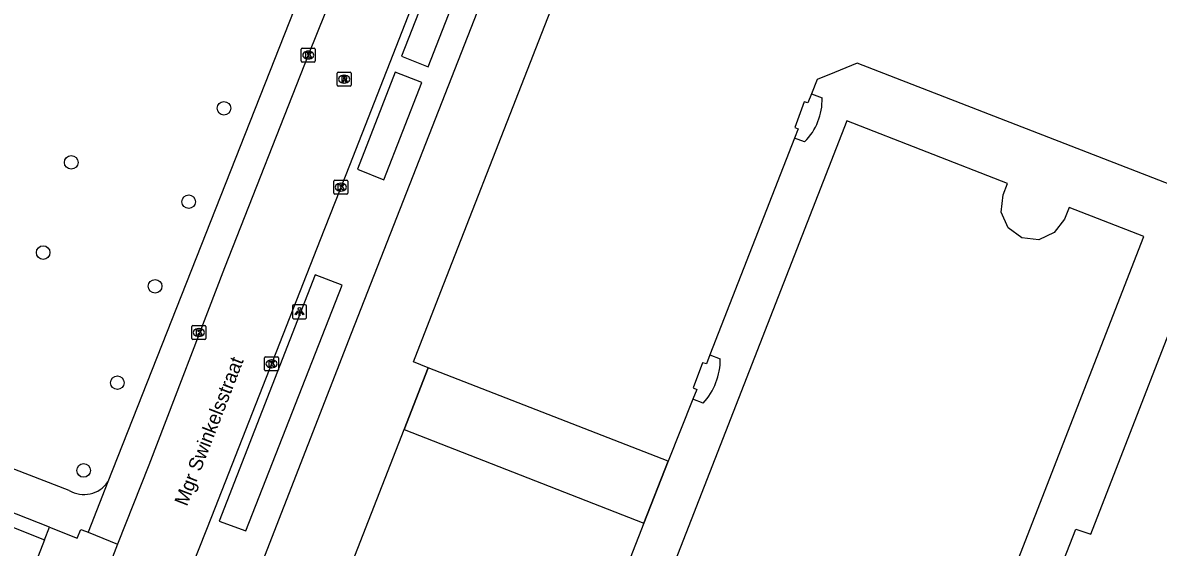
# Model space of a CAD drawing. Extents: x 160026 to 161302, y 384757 to 385701.
# Drawn here: x 160909.1 to 160990.6, y 385179.7 to 385217.4 of the extents above; entities that cross this region are included whole.
import ezdxf

# ---------------------------------------------------------------- set-up
doc = ezdxf.new("R2010")
doc.units = 0
for name, color, linetype in [('IMGEO_Boom', 7, 'Continuous'), ('IMGEO_Kolk', 7, 'Continuous'), ('IMGEO_Lichtpunt', 7, 'Continuous'), ('IMGEO_Openbare_ruimte_label', 7, 'Continuous'), ('IMGEO_Pand', 7, 'Continuous'), ('IMGEO_Pand_overbouw', 7, 'Continuous'), ('IMGEO_Rijbaan_lokaal_open', 7, 'Continuous'), ('IMGEO_Rioolput', 7, 'Continuous'), ('IMGEO_Voetpad_open', 7, 'Continuous')]:
    doc.layers.add(name, color=color, linetype=linetype)

msp = doc.modelspace()

# ---------------------------------------------------------------- linework, layer by layer
at = {"layer": 'IMGEO_Boom'}
for centre in [(160923.509, 385211.216), (160912.537, 385207.329), (160920.973, 385204.504), (160910.521, 385200.848), (160918.563, 385198.428), (160915.85, 385191.501), (160913.427, 385185.196)]:
    msp.add_circle(centre, 0.489, dxfattribs=at)
at = {"layer": 'IMGEO_Kolk'}
for p, q in [((160929.062, 385214.615), (160929.062, 385215.467)), ((160929.137, 385215.541), (160929.989, 385215.541)), ((160929.55, 385215.321), (160929.575, 385215.321)), ((160930.063, 385215.467), (160930.063, 385214.615)), ((160929.989, 385214.541), (160929.137, 385214.541)), ((160929.573, 385214.761), (160929.548, 385214.761)), ((160931.402, 385205.126), (160931.402, 385205.978)), ((160931.477, 385206.052), (160932.329, 385206.052)), ((160931.89, 385205.832), (160931.915, 385205.832)), ((160932.403, 385205.978), (160932.403, 385205.126)), ((160932.329, 385205.052), (160931.477, 385205.052)), ((160931.913, 385205.272), (160931.888, 385205.272)), ((160921.203, 385194.681), (160921.203, 385195.533)), ((160921.278, 385195.607), (160922.13, 385195.607)), ((160922.204, 385195.533), (160922.204, 385194.681)), ((160921.714, 385194.827), (160921.689, 385194.827)), ((160921.691, 385195.387), (160921.716, 385195.387)), ((160922.13, 385194.607), (160921.278, 385194.607)), ((160926.425, 385192.433), (160926.425, 385193.285)), ((160926.5, 385193.359), (160927.352, 385193.359)), ((160926.913, 385193.139), (160926.938, 385193.139)), ((160927.426, 385193.285), (160927.426, 385192.433)), ((160927.352, 385192.359), (160926.5, 385192.359)), ((160926.936, 385192.579), (160926.911, 385192.579))]:
    msp.add_line(p, q, dxfattribs=at)
for points in [[(160929.062, 385214.615), (160929.062, 385215.467)], [(160929.137, 385215.541), (160929.989, 385215.541)], [(160929.383, 385215.241), (160929.506, 385215.241), (160929.506, 385215.09), (160929.636, 385215.241), (160929.8, 385215.241), (160929.654, 385215.09), (160929.807, 385214.841), (160929.655, 385214.841), (160929.57, 385215.005), (160929.506, 385214.938), (160929.506, 385214.841), (160929.383, 385214.841), (160929.383, 385215.241)], [(160930.063, 385215.467), (160930.063, 385214.615)], [(160929.989, 385214.541), (160929.137, 385214.541)], [(160931.402, 385205.126), (160931.402, 385205.978)], [(160931.477, 385206.052), (160932.329, 385206.052)], [(160931.723, 385205.752), (160931.846, 385205.752), (160931.846, 385205.601), (160931.976, 385205.752), (160932.14, 385205.752), (160931.994, 385205.601), (160932.147, 385205.352), (160931.995, 385205.352), (160931.91, 385205.516), (160931.846, 385205.449), (160931.846, 385205.352), (160931.723, 385205.352), (160931.723, 385205.752)], [(160932.403, 385205.978), (160932.403, 385205.126)], [(160932.329, 385205.052), (160931.477, 385205.052)], [(160921.203, 385194.681), (160921.203, 385195.533)], [(160921.278, 385195.607), (160922.13, 385195.607)], [(160922.204, 385195.533), (160922.204, 385194.681)], [(160921.524, 385195.307), (160921.647, 385195.307), (160921.647, 385195.156), (160921.777, 385195.307), (160921.941, 385195.307), (160921.795, 385195.156), (160921.948, 385194.907), (160921.796, 385194.907), (160921.711, 385195.071), (160921.647, 385195.004), (160921.647, 385194.907), (160921.524, 385194.907), (160921.524, 385195.307)], [(160922.13, 385194.607), (160921.278, 385194.607)], [(160926.425, 385192.433), (160926.425, 385193.285)], [(160926.5, 385193.359), (160927.352, 385193.359)], [(160926.746, 385193.059), (160926.869, 385193.059), (160926.869, 385192.908), (160926.999, 385193.059), (160927.163, 385193.059), (160927.017, 385192.908), (160927.17, 385192.659), (160927.018, 385192.659), (160926.933, 385192.823), (160926.869, 385192.756), (160926.869, 385192.659), (160926.746, 385192.659), (160926.746, 385193.059)], [(160927.426, 385193.285), (160927.426, 385192.433)], [(160927.352, 385192.359), (160926.5, 385192.359)]]:
    msp.add_lwpolyline(points, dxfattribs=at)
for centre, start, end in [((160929.139, 385215.465), 91.55205, 178.44795), ((160929.139, 385215.465), 91.55205, 178.44795), ((160929.987, 385215.465), 1.55205, 88.44795), ((160929.987, 385215.465), 1.55205, 88.44795), ((160929.139, 385214.617), 181.55205, 268.44795), ((160929.139, 385214.617), 181.55205, 268.44795), ((160929.987, 385214.617), 271.55205, 358.44795), ((160929.987, 385214.617), 271.55205, 358.44795), ((160931.479, 385205.976), 91.55205, 178.44795), ((160931.479, 385205.976), 91.55205, 178.44795), ((160932.327, 385205.976), 1.55205, 88.44795), ((160932.327, 385205.976), 1.55205, 88.44795), ((160931.479, 385205.128), 181.55205, 268.44795), ((160931.479, 385205.128), 181.55205, 268.44795), ((160932.327, 385205.128), 271.55205, 358.44795), ((160932.327, 385205.128), 271.55205, 358.44795), ((160921.28, 385195.531), 91.55205, 178.44795), ((160921.28, 385195.531), 91.55205, 178.44795), ((160922.128, 385195.531), 1.55205, 88.44795), ((160922.128, 385195.531), 1.55205, 88.44795), ((160921.28, 385194.683), 181.55205, 268.44795), ((160921.28, 385194.683), 181.55205, 268.44795), ((160922.128, 385194.683), 271.55205, 358.44795), ((160922.128, 385194.683), 271.55205, 358.44795), ((160926.502, 385193.283), 91.55205, 178.44795), ((160926.502, 385193.283), 91.55205, 178.44795), ((160927.35, 385193.283), 1.55205, 88.44795), ((160927.35, 385193.283), 1.55205, 88.44795), ((160926.502, 385192.435), 181.55205, 268.44795), ((160926.502, 385192.435), 181.55205, 268.44795), ((160927.35, 385192.435), 271.55205, 358.44795), ((160927.35, 385192.435), 271.55205, 358.44795)]:
    msp.add_arc(centre, 0.0765, start, end, dxfattribs=at)
for centre, major_axis, ratio, start_param, end_param in [((160929.549, 385215.041), (-0.387, 0.002), 0.722429, 4.712389, 7.853982), ((160929.574, 385215.041), (-0.39, 0.002), 0.717154, 1.570796, 4.712389), ((160931.889, 385205.552), (-0.387, 0.002), 0.722429, 4.712389, 7.853982), ((160931.914, 385205.552), (-0.39, 0.002), 0.717154, 1.570796, 4.712389), ((160921.69, 385195.107), (-0.387, 0.002), 0.722429, 4.712389, 7.853982), ((160921.715, 385195.107), (-0.39, 0.002), 0.717154, 1.570796, 4.712389), ((160926.912, 385192.859), (-0.387, 0.002), 0.722429, 4.712389, 7.853982), ((160926.937, 385192.859), (-0.39, 0.002), 0.717154, 1.570796, 4.712389)]:
    msp.add_ellipse(centre, major_axis=major_axis, ratio=ratio, start_param=start_param, end_param=end_param, dxfattribs=at)
at = {"layer": 'IMGEO_Lichtpunt'}
for p, q in [((160928.437, 385197), (160928.437, 385196.193)), ((160928.437, 385197), (160928.437, 385196.193)), ((160929.339, 385197.095), (160928.531, 385197.095)), ((160929.339, 385197.095), (160928.531, 385197.095)), ((160929.433, 385196.193), (160929.433, 385197)), ((160929.433, 385196.193), (160929.433, 385197)), ((160928.531, 385196.099), (160929.339, 385196.099)), ((160928.531, 385196.099), (160929.339, 385196.099))]:
    msp.add_line(p, q, dxfattribs=at)
for points in [[(160928.811, 385196.664), (160928.85, 385196.636), (160928.662, 385196.374), (160928.624, 385196.401), (160928.811, 385196.664)], [(160928.913, 385196.616), (160928.96, 385196.616), (160928.96, 385196.294), (160928.913, 385196.294), (160928.913, 385196.616)], [(160929.023, 385196.636), (160929.061, 385196.663), (160929.248, 385196.401), (160929.209, 385196.373), (160929.023, 385196.636)]]:
    msp.add_lwpolyline(points, dxfattribs=at)
msp.add_circle((160928.936, 385196.798), 0.0994, dxfattribs=at)
for centre, start, end in [((160928.531, 385197), 90, 180), ((160928.531, 385197), 90, 180), ((160929.339, 385197), 0, 90), ((160929.339, 385197), 0, 90), ((160928.531, 385196.193), 180, 270), ((160928.531, 385196.193), 180, 270), ((160929.339, 385196.193), 270, 0), ((160929.339, 385196.193), 270, 360)]:
    msp.add_arc(centre, 0.0946, start, end, dxfattribs=at)
at = {"layer": 'IMGEO_Pand'}
for points in [[(160938.179, 385192.577), (160937.115, 385192.992), (160939.092, 385198.052), (160951.11, 385228.819), (160955.576, 385227.121), (160955.883, 385227.002), (160957.432, 385226.401), (160960.929, 385227.915), (160960.663, 385228.564), (160961.407, 385228.877), (160961.601, 385228.328), (160965.244, 385229.873), (160965.808, 385231.353), (160965.919, 385231.646), (160967.677, 385236.122), (160976.459, 385232.7), (160979.609, 385231.472), (160996.664, 385224.826)], [(160982.574, 385169.624), (160982.695, 385169.953), (160981.772, 385170.302), (160983.544, 385174.909), (160982.493, 385175.351), (160984.691, 385180.983), (160985.787, 385180.606), (160994.218, 385202.374), (160993.001, 385205.15), (160969.003, 385214.469), (160967.357, 385213.779), (160966.124, 385213.275), (160965.715, 385212.26)], [(160965.715, 385212.26), (160965.451, 385211.606), (160965.191, 385211.67), (160964.507, 385209.846), (160964.75, 385209.742), (160964.484, 385209.061)], [(160964.484, 385209.061), (160958.421, 385193.512)], [(160958.421, 385193.512), (160958.169, 385192.867), (160957.874, 385192.923), (160957.209, 385191.124), (160957.473, 385191.022), (160957.196, 385190.323)], [(160955.423, 385185.851), (160938.179, 385192.577)], [(160957.196, 385190.323), (160955.423, 385185.851)], [(160932.525, 385178.073), (160936.455, 385188.136)], [(160936.455, 385188.136), (160953.672, 385181.414)], [(160953.672, 385181.414), (160949.953, 385171.896)]]:
    msp.add_lwpolyline(points, dxfattribs=at)
at = {"layer": 'IMGEO_Pand_overbouw'}
msp.add_lwpolyline([(160936.455, 385188.136), (160953.672, 385181.414), (160955.423, 385185.851), (160938.179, 385192.577)], close=True, dxfattribs=at)
at = {"layer": 'IMGEO_Rijbaan_lokaal_open'}
for points in [[(160936.63, 385232.746), (160934.432, 385227.18), (160929.563, 385215.041), (160923.545, 385199.747), (160918.115, 385185.57), (160915.859, 385179.889)], [(160939.387, 385224.683), (160932.522, 385207.101), (160930.418, 385201.772), (160922.618, 385181.869), (160920.377, 385176.228), (160913.505, 385158.645)], [(160903.494, 385183.035), (160910.612, 385180.214)], [(160910.612, 385180.214), (160902.908, 385160.416)], [(160915.859, 385179.889), (160915.513, 385178.96), (160913.382, 385173.461)]]:
    msp.add_lwpolyline(points, dxfattribs=at)
at = {"layer": 'IMGEO_Rioolput'}
for p, q in [((160931.641, 385212.88), (160931.641, 385213.732)), ((160931.716, 385213.806), (160932.568, 385213.806)), ((160932.129, 385213.586), (160932.154, 385213.586)), ((160932.642, 385213.732), (160932.642, 385212.88)), ((160932.568, 385212.806), (160931.716, 385212.806)), ((160932.152, 385213.026), (160932.127, 385213.026))]:
    msp.add_line(p, q, dxfattribs=at)
for points in [[(160931.641, 385212.88), (160931.641, 385213.732)], [(160931.716, 385213.806), (160932.568, 385213.806)], [(160932.23, 385213.504), (160931.978, 385213.506), (160931.978, 385213.106)], [(160932.642, 385213.732), (160932.642, 385212.88)], [(160932.568, 385212.806), (160931.716, 385212.806)], [(160931.978, 385213.106), (160932.102, 385213.106), (160932.102, 385213.268), (160932.113, 385213.268)], [(160932.156, 385213.425), (160932.102, 385213.425), (160932.102, 385213.344)], [(160932.102, 385213.344), (160932.154, 385213.344)], [(160932.16, 385213.239), (160932.231, 385213.106), (160932.371, 385213.106), (160932.306, 385213.232)]]:
    msp.add_lwpolyline(points, dxfattribs=at)
for centre, radius, start, end in [((160931.718, 385213.73), 0.0765, 91.55205, 178.44795), ((160931.718, 385213.73), 0.0765, 91.55205, 178.44795), ((160932.229, 385213.394), 0.109, 350.36119, 89.41601), ((160932.566, 385213.73), 0.0765, 1.55205, 88.44795), ((160932.566, 385213.73), 0.0765, 1.55205, 88.44795), ((160931.718, 385212.882), 0.0765, 181.55205, 268.44795), ((160931.718, 385212.882), 0.0765, 181.55205, 268.44795), ((160932.112, 385213.215), 0.0533, 26.02933, 88.69889), ((160932.138, 385213.533), 0.19, 274.7715, 282.96867), ((160932.162, 385213.329), 0.0964, 77.00612, 93.18647), ((160932.176, 385213.386), 0.0378, 276.66336, 79.67722), ((160932.227, 385213.394), 0.112, 277.58423, 350.98172), ((160932.211, 385213.179), 0.108, 29.51342, 73.79051), ((160932.566, 385212.882), 0.0765, 271.55205, 358.44795), ((160932.566, 385212.882), 0.0765, 271.55205, 358.44795)]:
    msp.add_arc(centre, radius, start, end, dxfattribs=at)
for centre, major_axis, ratio, start_param, end_param in [((160932.128, 385213.306), (-0.387, 0.002), 0.722429, 4.712389, 7.853982), ((160932.153, 385213.306), (-0.39, 0.002), 0.717154, 1.570796, 4.712389)]:
    msp.add_ellipse(centre, major_axis=major_axis, ratio=ratio, start_param=start_param, end_param=end_param, dxfattribs=at)
at = {"layer": 'IMGEO_Voetpad_open'}
for points in [[(160909.248, 385134.858), (160911.423, 385140.451), (160911.837, 385141.514), (160921.003, 385165.065), (160924.728, 385174.634), (160932.677, 385195.056), (160934.545, 385199.831), (160949.59, 385238.297), (160952.298, 385245.349)], [(160939.387, 385224.683), (160939.978, 385224.451), (160936.254, 385214.964), (160938.177, 385214.192), (160945.175, 385232.104), (160943.249, 385232.921), (160941.807, 385229.275), (160941.264, 385229.49)], [(160931.703, 385226.342), (160915.17, 385184.372)], [(160935.803, 385213.802), (160933.095, 385206.846), (160934.992, 385206.071), (160937.711, 385213.063), (160935.803, 385213.802)], [(160965.715, 385212.26), (160966.473, 385211.963)], [(160982.574, 385169.624), (160981.867, 385169.896), (160974.337, 385172.799), (160974.492, 385173.222), (160977.887, 385171.895), (160989.582, 385201.997), (160984.209, 385204.088), (160983.877, 385203.259), (160983.14, 385202.287), (160982.047, 385201.766), (160980.824, 385201.902), (160979.838, 385202.639), (160979.333, 385203.764), (160979.477, 385204.987), (160979.802, 385205.814), (160968.258, 385210.31), (160944.347, 385149.053), (160944.627, 385148.447), (160966.166, 385140.047), (160966.781, 385140.284), (160972.94, 385156.063), (160973.36, 385155.893), (160975.758, 385154.971)], [(160965.22, 385208.808), (160964.484, 385209.061)], [(160930.07, 385199.242), (160923.17, 385181.56), (160925.076, 385180.849), (160932.008, 385198.501), (160930.07, 385199.242)], [(160958.421, 385193.512), (160959.159, 385193.214)], [(160936.455, 385188.136), (160938.179, 385192.577)], [(160910.968, 385181.112), (160893.199, 385188.102), (160893.536, 385190.958)], [(160957.924, 385190.029), (160957.196, 385190.323)], [(160912.393, 385183.764), (160898.434, 385189.135)], [(160955.423, 385185.851), (160953.672, 385181.414)], [(160915.17, 385184.372), (160913.743, 385180.75)], [(160910.612, 385180.214), (160910.968, 385181.112)], [(160910.968, 385181.112), (160912.959, 385180.329), (160913.237, 385180.957), (160913.57, 385180.821), (160913.743, 385180.75)], [(160913.743, 385180.75), (160915.859, 385179.889)]]:
    msp.add_lwpolyline(points, dxfattribs=at)
for centre, radius, start, end in [((160962.213, 385211.829), 4.262, 314.87246, 1.8068), ((160954.502, 385193.188), 4.657, 317.29044, 0.32145), ((160913.458, 385185.546), 2.076, 239.1302, 325.56889)]:
    msp.add_arc(centre, radius, start, end, dxfattribs=at)

# ---------------------------------------------------------------- texts
at = {"layer": 'IMGEO_Openbare_ruimte_label'}
msp.add_text('Mgr Swinkelsstraat', height=1, rotation=68.77323, dxfattribs=at).set_placement((160920.846, 385182.572))

doc.saveas('drawing.dxf')
